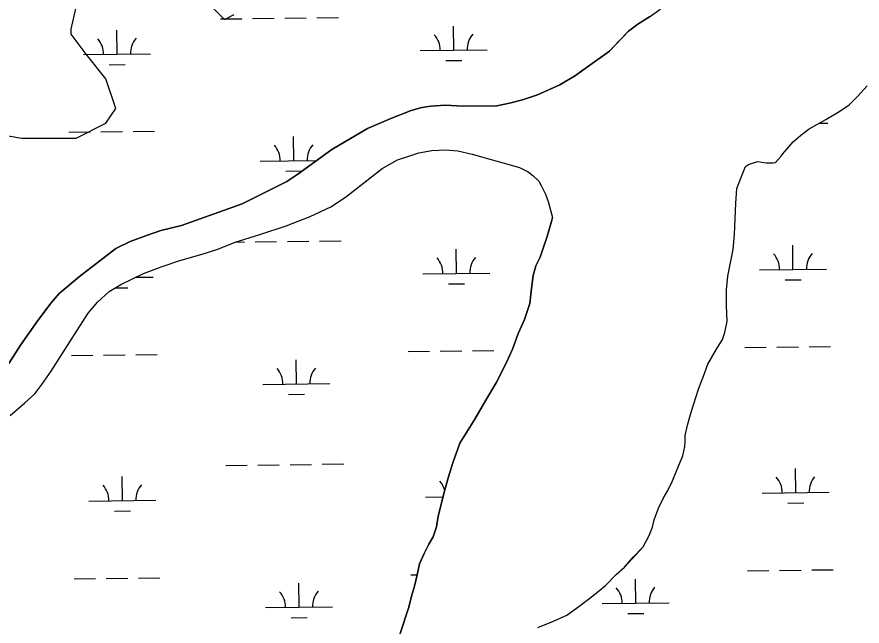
# Model space of a CAD drawing. Extents: x 3694830 to 3732949, y 415201 to 440970.
# Drawn here: x 3725973 to 3727233, y 428510 to 429417 of the extents above; entities that cross this region are included whole.
import ezdxf

# ---------------------------------------------------------------- set-up
doc = ezdxf.new("R2010")
doc.units = 0
doc.layers.add('V-TOPO-SHOR', color=7, linetype='Continuous')
doc.layers.add('V-WETL-SWMP', color=7, linetype='Continuous')

msp = doc.modelspace()

# ---------------------------------------------------------------- linework, layer by layer
at = {"layer": 'V-TOPO-SHOR'}
for points in [[(3726856, 429366.3), (3726870.6, 429381.5), (3726884.4, 429395.9), (3726898.3, 429406.3), (3726915.6, 429417.3), (3726930.9, 429428.3), (3726942.7, 429440), (3726951.7, 429453.1), (3726969.7, 429468.9), (3726992.6, 429489.6), (3727012.7, 429512.3), (3727026.6, 429533), (3727044.7, 429562.7), (3727052.3, 429575.8)], [(3725935.7, 429244), (3725979.9, 429236.7), (3726060.9, 429236.7), (3726105.2, 429258.8), (3726119.9, 429280.9), (3726105.2, 429325.1), (3726075.7, 429361.9), (3726053.6, 429391.4), (3726053.6, 429398.8), (3726068.3, 429465.1)], [(3726259.9, 429435.6), (3726282, 429413.5), (3726296.7, 429420.9)], [(3725960.5, 428900.8), (3725977.9, 428928.4), (3726003.6, 428965), (3726023.8, 428991.2), (3726035.6, 429004.9), (3726066.1, 429030.4), (3726120.1, 429072.4), (3726141.6, 429082.7), (3726165.8, 429091.6), (3726187.2, 429099.1), (3726217.7, 429106.6), (3726308.4, 429138.8), (3726374.8, 429171.8), (3726391.4, 429182.8), (3726442, 429219.9), (3726495.4, 429250.9), (3726530, 429265.9), (3726560.4, 429277.6), (3726576.3, 429282.4), (3726589.5, 429284.4), (3726610.9, 429285.7), (3726637.2, 429284.2), (3726688.3, 429284.8), (3726707, 429288.9), (3726726.4, 429293.6), (3726748.5, 429301.2), (3726781.8, 429316.2), (3726805.3, 429330), (3726819.9, 429340.3), (3726856, 429366.3)], [(3726749.4, 428507.5), (3726772.3, 428517.1), (3726792.3, 428526), (3726812.4, 428540.4), (3726831.1, 428554.9), (3726849.9, 428570), (3726865.8, 428586.6), (3726878.3, 428597.6), (3726891.5, 428612.1), (3726906, 428627.9), (3726915.1, 428644.5), (3726920, 428656.9), (3726922.8, 428667.9), (3726929.1, 428685.2), (3726936, 428699.7), (3726943, 428711.4), (3726949.9, 428725.9), (3726956.2, 428741.8), (3726965.3, 428763.2), (3726968.1, 428777), (3726968.8, 428785.3), (3726968.8, 428793.6), (3726972.3, 428808.8), (3726977.9, 428828.1), (3726989.1, 428864), (3726996.1, 428882), (3727002.4, 428899.9), (3727015.6, 428922), (3727024.6, 428936.5), (3727028.1, 428946.8), (3727031.6, 428964.1), (3727030.3, 428986.9), (3727030.4, 429010.4), (3727032.5, 429031.2), (3727036.7, 429053.3), (3727040.3, 429070.5), (3727042.4, 429093.3), (3727044.6, 429139.6), (3727046.1, 429161.8), (3727051.7, 429176.9), (3727058.6, 429194.2), (3727063.5, 429197.6), (3727076.6, 429201.7), (3727089.8, 429199.6), (3727100.1, 429199.6), (3727103.6, 429200.3), (3727111.9, 429209.9), (3727114, 429212.7), (3727130, 429231.3), (3727141.1, 429240.9), (3727153.5, 429250.6), (3727178.5, 429264.3), (3727199.2, 429276.7), (3727213.1, 429286.3), (3727225.6, 429298.7), (3727240.2, 429314.6)], [(3725962.4, 428823.4), (3725984.5, 428842), (3725999.1, 428855.8), (3726009.5, 428869.5), (3726023.4, 428889.5), (3726054.7, 428938.5), (3726079, 428975.8), (3726092.9, 428992.3), (3726110.2, 429008.1), (3726127.5, 429018.5), (3726144.1, 429026.7), (3726161.5, 429034.9), (3726189.1, 429045.2), (3726215.4, 429054.1), (3726248.6, 429063.7), (3726272.2, 429071.2), (3726297.8, 429081.5), (3726334.5, 429093.1), (3726373.9, 429106.1), (3726409.9, 429119.8), (3726440.4, 429134.2), (3726462.5, 429148.7), (3726491.6, 429171.4), (3726517.3, 429191.3), (3726540.1, 429204.4), (3726556.7, 429209.9), (3726572, 429214.7), (3726591.3, 429218), (3726612.1, 429219.4), (3726630, 429217.9), (3726651.5, 429213), (3726721.9, 429192.7), (3726733.6, 429187.1), (3726735, 429186.5), (3726741.9, 429180.9), (3726750.9, 429172.6), (3726754.3, 429166.3), (3726760.5, 429153.2), (3726764.6, 429142.1), (3726771.2, 429118.5)], [(3726543.4, 428497.1), (3726556.7, 428537.8), (3726560.9, 428554.4), (3726565.1, 428568.9), (3726569.3, 428586.2), (3726572.8, 428602.1), (3726579.7, 428617.9), (3726586.7, 428631.7), (3726593, 428642.8), (3726597.9, 428657.3), (3726600.7, 428673.2), (3726604.2, 428687), (3726609.1, 428707), (3726616.1, 428731.9), (3726622.4, 428752.6), (3726632.8, 428782.3), (3726655.1, 428818.1), (3726671.8, 428846.4), (3726687.1, 428872), (3726702.4, 428902.3), (3726711.4, 428922.3), (3726720.5, 428946.5), (3726729.5, 428966.5), (3726737.2, 428990), (3726739.4, 429008.6), (3726742.2, 429032.1), (3726746.4, 429046.6), (3726752.7, 429059.1), (3726758.2, 429075.6), (3726762.4, 429088.8), (3726769.4, 429112.2), (3726771.2, 429118.5)]]:
    msp.add_lwpolyline(points, dxfattribs=at)
at = {"layer": 'V-WETL-SWMP'}
for p, q in [((3726915.6, 429417.3), (3726898.3, 429406.3)), ((3726275.9, 429414.3), (3726307.9, 429414.6)), ((3726323.9, 429414.8), (3726355.9, 429415.2)), ((3726371.9, 429415.4), (3726403.9, 429415.8)), ((3726419.9, 429416), (3726451.9, 429416.4)), ((3726898.3, 429406.3), (3726884.4, 429395.9)), ((3726121.9, 429361.7), (3726121.5, 429397.7)), ((3726623.8, 429367.7), (3726623.4, 429403.7)), ((3726884.4, 429395.9), (3726856, 429366.3)), ((3726573.8, 429367.1), (3726673.8, 429368.3)), ((3726071.9, 429361.1), (3726171.9, 429362.3)), ((3726856, 429366.3), (3726819.9, 429340.3)), ((3726110.1, 429346.1), (3726134.1, 429346.4)), ((3726612, 429352.1), (3726636, 429352.4)), ((3726805.3, 429330), (3726781.8, 429316.2)), ((3726819.9, 429340.3), (3726805.3, 429330)), ((3726781.8, 429316.2), (3726748.5, 429301.2)), ((3726726.4, 429293.6), (3726707, 429288.9)), ((3726748.5, 429301.2), (3726726.4, 429293.6)), ((3726576.3, 429282.4), (3726560.4, 429277.6)), ((3726589.5, 429284.4), (3726576.3, 429282.4)), ((3726610.9, 429285.7), (3726589.5, 429284.4)), ((3726637.2, 429284.2), (3726610.9, 429285.7)), ((3726688.3, 429284.8), (3726637.2, 429284.2)), ((3726707, 429288.9), (3726688.3, 429284.8)), ((3726530, 429265.9), (3726495.4, 429250.9)), ((3726560.4, 429277.6), (3726530, 429265.9)), ((3727168.3, 429258.7), (3727181.6, 429258.9)), ((3726049.9, 429245.4), (3726081.9, 429245.8)), ((3726097.9, 429246), (3726129.9, 429246.3)), ((3726145.9, 429246.5), (3726177.9, 429246.9)), ((3726495.4, 429250.9), (3726442, 429219.9)), ((3726385.3, 429203), (3726384.8, 429239)), ((3726442, 429219.9), (3726391.4, 429182.8)), ((3726572, 429214.7), (3726591.3, 429218)), ((3726591.3, 429218), (3726612.1, 429219.4)), ((3726612.1, 429219.4), (3726630, 429217.9)), ((3726630, 429217.9), (3726651.5, 429213)), ((3726335.3, 429202.4), (3726419.5, 429203.4)), ((3726517.3, 429191.3), (3726540.1, 429204.4)), ((3726540.1, 429204.4), (3726556.7, 429209.9)), ((3726556.7, 429209.9), (3726572, 429214.7)), ((3726651.5, 429213), (3726721.9, 429192.7)), ((3726462.5, 429148.7), (3726517.3, 429191.3)), ((3726721.9, 429192.7), (3726735, 429186.5)), ((3726373.4, 429187.4), (3726397.4, 429187.7)), ((3726391.4, 429182.8), (3726374.8, 429171.8)), ((3726735, 429186.5), (3726741.9, 429180.9)), ((3726741.9, 429180.9), (3726750.9, 429172.6)), ((3726374.8, 429171.8), (3726308.4, 429138.8)), ((3726750.9, 429172.6), (3726754.3, 429166.3)), ((3726754.3, 429166.3), (3726760.5, 429153.2)), ((3726760.5, 429153.2), (3726764.6, 429142.1)), ((3726440.4, 429134.2), (3726462.5, 429148.7)), ((3726764.6, 429142.1), (3726771.2, 429118.5)), ((3726308.4, 429138.8), (3726217.7, 429106.6)), ((3726409.9, 429119.8), (3726440.4, 429134.2)), ((3726373.9, 429106.1), (3726409.9, 429119.8)), ((3726771.2, 429118.5), (3726769.4, 429112.2)), ((3726217.7, 429106.6), (3726187.2, 429099.1)), ((3726334.5, 429093.1), (3726373.9, 429106.1)), ((3726769.4, 429112.2), (3726762.4, 429088.8)), ((3726165.8, 429091.6), (3726141.6, 429082.7)), ((3726187.2, 429099.1), (3726165.8, 429091.6)), ((3726297.8, 429081.5), (3726334.5, 429093.1)), ((3726141.6, 429082.7), (3726120.1, 429072.4)), ((3726272.2, 429071.2), (3726297.8, 429081.5)), ((3726299, 429081.8), (3726311.9, 429082)), ((3726327.9, 429082.2), (3726359.8, 429082.6)), ((3726375.8, 429082.8), (3726407.8, 429083.1)), ((3726423.8, 429083.3), (3726455.8, 429083.7)), ((3726762.4, 429088.8), (3726758.2, 429075.6)), ((3727129.6, 429041), (3727129.2, 429077)), ((3726120.1, 429072.4), (3726066.1, 429030.4)), ((3726248.6, 429063.7), (3726272.2, 429071.2)), ((3726627.8, 429035), (3726627.3, 429071)), ((3726758.2, 429075.6), (3726752.7, 429059.1)), ((3726189.1, 429045.2), (3726215.4, 429054.1)), ((3726215.4, 429054.1), (3726248.6, 429063.7)), ((3726752.7, 429059.1), (3726746.4, 429046.6)), ((3726161.5, 429034.9), (3726189.1, 429045.2)), ((3726746.4, 429046.6), (3726742.2, 429032.1)), ((3727079.6, 429040.4), (3727179.6, 429041.6)), ((3726066.1, 429030.4), (3726035.6, 429004.9)), ((3726127.5, 429018.5), (3726144.1, 429026.7)), ((3726144.1, 429026.7), (3726161.5, 429034.9)), ((3726149.7, 429029.3), (3726175.9, 429029.6)), ((3726577.8, 429034.4), (3726677.7, 429035.6)), ((3726742.2, 429032.1), (3726739.4, 429008.6)), ((3726110.2, 429008.1), (3726127.5, 429018.5)), ((3726615.9, 429019.4), (3726639.9, 429019.7)), ((3727117.8, 429025.4), (3727141.8, 429025.7)), ((3726035.6, 429004.9), (3726023.8, 428991.2)), ((3726092.9, 428992.3), (3726110.2, 429008.1)), ((3726119.3, 429013.5), (3726138.1, 429013.7)), ((3726739.4, 429008.6), (3726737.2, 428990)), ((3726023.8, 428991.2), (3726003.6, 428965)), ((3726079, 428975.8), (3726092.9, 428992.3)), ((3726737.2, 428990), (3726729.5, 428966.5)), ((3726003.6, 428965), (3725977.9, 428928.4)), ((3726054.7, 428938.5), (3726079, 428975.8)), ((3726729.5, 428966.5), (3726720.5, 428946.5)), ((3726023.4, 428889.5), (3726054.7, 428938.5)), ((3726720.5, 428946.5), (3726711.4, 428922.3)), ((3725977.9, 428928.4), (3725960.5, 428900.8)), ((3727105.6, 428925.3), (3727137.6, 428925.7)), ((3727153.6, 428925.9), (3727185.6, 428926.2)), ((3726053.9, 428912.7), (3726085.9, 428913.1)), ((3726101.8, 428913.3), (3726133.8, 428913.7)), ((3726149.8, 428913.9), (3726181.8, 428914.3)), ((3726555.7, 428918.7), (3726587.7, 428919.1)), ((3726603.7, 428919.3), (3726635.7, 428919.7)), ((3726651.7, 428919.9), (3726683.7, 428920.2)), ((3726711.4, 428922.3), (3726702.4, 428902.3)), ((3727057.6, 428924.7), (3727089.6, 428925.1)), ((3726389.2, 428870.3), (3726388.8, 428906.3)), ((3726702.4, 428902.3), (3726687.1, 428872)), ((3726009.5, 428869.5), (3726023.4, 428889.5)), ((3725999.1, 428855.8), (3726009.5, 428869.5)), ((3726339.2, 428869.7), (3726439.2, 428870.9)), ((3726687.1, 428872), (3726671.8, 428846.4)), ((3725984.5, 428842), (3725999.1, 428855.8)), ((3726377.4, 428854.7), (3726401.4, 428855)), ((3725962.4, 428823.4), (3725984.5, 428842)), ((3726671.8, 428846.4), (3726655.1, 428818.1)), ((3726655.1, 428818.1), (3726632.8, 428782.3)), ((3726632.8, 428782.3), (3726622.4, 428752.6)), ((3726283.8, 428749), (3726315.8, 428749.3)), ((3726331.8, 428749.5), (3726363.8, 428749.9)), ((3726379.8, 428750.1), (3726411.8, 428750.5)), ((3726427.8, 428750.7), (3726459.8, 428751.1)), ((3726622.4, 428752.6), (3726616.1, 428731.9)), ((3727133.6, 428708.4), (3727133.2, 428744.4)), ((3726129.8, 428696.4), (3726129.4, 428732.4)), ((3726616.1, 428731.9), (3726609.1, 428707)), ((3726581.7, 428701.8), (3726607.9, 428702.1)), ((3726609.1, 428707), (3726604.2, 428687)), ((3727083.6, 428707.8), (3727183.6, 428709)), ((3726079.8, 428695.8), (3726179.8, 428697)), ((3726604.2, 428687), (3726600.7, 428673.2)), ((3727121.8, 428692.8), (3727145.8, 428693.1)), ((3726118, 428680.8), (3726142, 428681.1)), ((3726600.7, 428673.2), (3726597.9, 428657.3)), ((3726597.9, 428657.3), (3726593, 428642.8)), ((3726593, 428642.8), (3726586.7, 428631.7)), ((3726586.7, 428631.7), (3726579.7, 428617.9)), ((3726579.7, 428617.9), (3726572.8, 428602.1)), ((3726572.8, 428602.1), (3726569.3, 428586.2)), ((3726559.7, 428586.1), (3726569.3, 428586.2)), ((3726569.3, 428586.2), (3726565.1, 428568.9)), ((3727061.6, 428592.1), (3727093.6, 428592.4)), ((3727109.6, 428592.6), (3727141.6, 428593)), ((3727157.6, 428593.2), (3727189.6, 428593.6)), ((3726057.8, 428580.1), (3726089.8, 428580.5)), ((3726105.8, 428580.7), (3726137.8, 428581)), ((3726153.8, 428581.2), (3726185.8, 428581.6)), ((3726393.2, 428537.7), (3726392.8, 428573.6)), ((3726895.1, 428543.6), (3726894.6, 428579.6)), ((3726565.1, 428568.9), (3726560.9, 428554.4)), ((3726560.9, 428554.4), (3726556.7, 428537.8)), ((3726343.2, 428537.1), (3726443.2, 428538.2)), ((3726556.7, 428537.8), (3726543.4, 428497.1)), ((3726845.1, 428543), (3726945.1, 428544.2)), ((3726883.3, 428528.1), (3726907.2, 428528.3)), ((3726381.4, 428522.1), (3726405.4, 428522.4))]:
    msp.add_line(p, q, dxfattribs=at)
for points in [[(3726956.2, 428741.8), (3726965.3, 428763.2), (3726968.1, 428777), (3726968.8, 428785.3), (3726968.8, 428793.6), (3726972.3, 428808.8), (3726977.9, 428828.1), (3726989.1, 428864), (3726996.1, 428882), (3727002.4, 428899.9), (3727015.6, 428922), (3727024.6, 428936.5), (3727028.1, 428946.8), (3727031.6, 428964.1), (3727030.3, 428986.9), (3727030.4, 429010.4), (3727032.5, 429031.2), (3727036.7, 429053.3), (3727040.3, 429070.5), (3727042.4, 429093.3), (3727044.6, 429139.6), (3727046.1, 429161.8), (3727051.7, 429176.9), (3727058.6, 429194.2), (3727063.5, 429197.6), (3727076.6, 429201.7), (3727089.8, 429199.6), (3727100.1, 429199.6), (3727103.6, 429200.3), (3727111.9, 429209.9), (3727114, 429212.7), (3727130, 429231.3), (3727141.1, 429240.9), (3727153.5, 429250.6), (3727178.5, 429264.3), (3727199.2, 429276.7), (3727213.1, 429286.3), (3727225.6, 429298.7), (3727240.2, 429314.6)], [(3726749.4, 428507.5), (3726772.3, 428517.1), (3726792.3, 428526), (3726812.4, 428540.4), (3726831.1, 428554.9), (3726849.9, 428570), (3726865.8, 428586.6), (3726878.3, 428597.6), (3726906, 428627.9), (3726915.1, 428644.5), (3726920, 428656.9), (3726922.8, 428667.9), (3726929.1, 428685.2), (3726936, 428699.7), (3726943, 428711.4), (3726949.9, 428725.9), (3726956.2, 428741.8)]]:
    msp.add_lwpolyline(points, dxfattribs=at)
for centre, start, end in [((3726066.7, 429361.5), 359.9115, 41.4552), ((3726177.1, 429362.8), 139.9115, 181.4552), ((3726568.5, 429367.5), 359.9115, 41.4552), ((3726679, 429368.8), 139.9115, 181.4552), ((3726330, 429202.8), 359.9115, 41.4552), ((3726440.5, 429204.1), 139.9115, 181.4552), ((3727184.9, 429042.1), 139.9115, 181.4552), ((3726572.5, 429034.8), 359.9115, 41.4552), ((3726683, 429036.2), 139.9115, 181.4552), ((3727074.4, 429040.8), 359.9115, 41.4552), ((3726334, 428870.1), 359.9115, 41.4552), ((3726444.5, 428871.4), 139.9115, 181.4552), ((3726576.5, 428702.2), 15.6984, 41.4552), ((3727078.3, 428708.2), 359.9115, 41.4552), ((3727188.8, 428709.5), 139.9115, 181.4552), ((3726074.6, 428696.2), 359.9115, 41.4552), ((3726185.1, 428697.5), 139.9115, 181.4552), ((3726337.9, 428537.5), 359.9115, 41.4552), ((3726448.4, 428538.8), 139.9115, 181.4552), ((3726839.8, 428543.5), 359.9115, 41.4552), ((3726950.3, 428544.8), 139.9115, 181.4552)]:
    msp.add_arc(centre, 35.2, start, end, dxfattribs=at)

doc.saveas('drawing.dxf')
